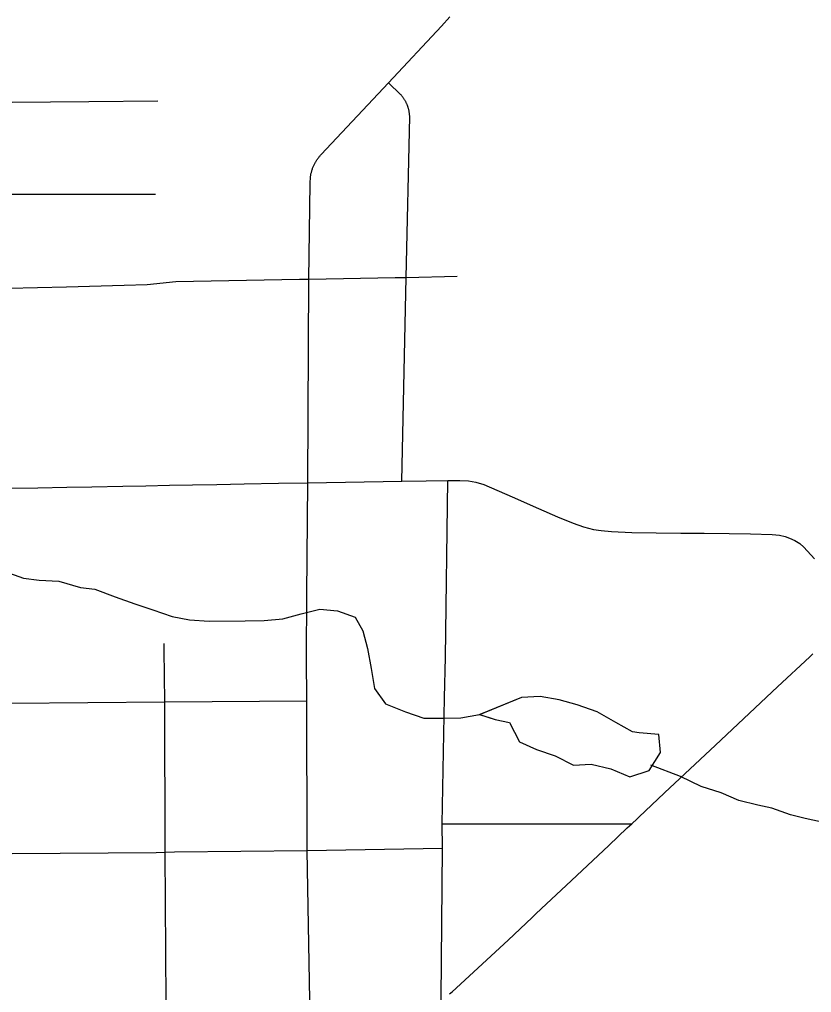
# Model space of a CAD drawing. Extents: x 0 to 34, y 0 to 22.
# Drawn here: x 4.7668 to 5.0382, y 15.73 to 16.0634 of the extents above; entities that cross this region are included whole.
import ezdxf

# ---------------------------------------------------------------- set-up
doc = ezdxf.new("R2010")
doc.units = 0
for name, color, linetype in [('GM_X_City_Street', 7, 'Continuous'), ('GM_X_County_Road', 7, 'Continuous'), ('GM_X_Minor_Lake', 7, 'Continuous'), ('GM_X_Minor_River', 7, 'Continuous'), ('GM_X_State_Route', 7, 'Continuous')]:
    doc.layers.add(name, color=color, linetype=linetype)

msp = doc.modelspace()

# ---------------------------------------------------------------- linework, layer by layer
at = {"layer": 'GM_X_City_Street'}
msp.add_line((4.91179, 15.77944), (4.91171, 15.78774), dxfattribs=at)
for points in [[(4.86628, 15.72735), (4.86539, 15.77869), (4.86527, 15.82994), (4.86521, 15.84469), (4.86533, 15.86634), (4.86567, 15.90465), (4.86597, 15.97445), (4.86639, 16.0072), (4.86655, 16.0095), (4.86659, 16.00974), (4.86663, 16.00999), (4.86668, 16.01024), (4.86673, 16.01048), (4.86679, 16.01073), (4.86685, 16.01097), (4.86692, 16.01121), (4.86698, 16.01145), (4.86706, 16.01169), (4.86713, 16.01193), (4.86722, 16.01217), (4.8673, 16.0124), (4.86739, 16.01264), (4.86748, 16.01287), (4.86758, 16.0131), (4.86769, 16.01333), (4.86779, 16.01356), (4.8679, 16.01378), (4.86802, 16.01401), (4.86813, 16.01423), (4.86825, 16.01445), (4.86838, 16.01467), (4.86851, 16.01488), (4.86864, 16.01509), (4.86878, 16.0153), (4.86892, 16.01551), (4.86906, 16.01572), (4.86921, 16.01592), (4.86936, 16.01612), (4.86951, 16.01632), (4.86967, 16.01651), (4.86983, 16.0167), (4.87, 16.01689), (4.87016, 16.01708), (4.89326, 16.04174), (4.91146, 16.0611), (4.91433, 16.06436)], [(4.89788, 15.90521), (4.89932, 15.97504), (4.90057, 16.03009), (4.90036, 16.03193), (4.90032, 16.03213), (4.90028, 16.03233), (4.90023, 16.03253), (4.90018, 16.03273), (4.90012, 16.03292), (4.90007, 16.03312), (4.9, 16.03331), (4.89994, 16.03351), (4.89987, 16.0337), (4.8998, 16.03389), (4.89972, 16.03408), (4.89965, 16.03427), (4.89957, 16.03445), (4.89948, 16.03464), (4.89939, 16.03482), (4.8993, 16.03501), (4.89921, 16.03519), (4.89911, 16.03537), (4.89901, 16.03554), (4.89891, 16.03572), (4.8988, 16.03589), (4.89869, 16.03607), (4.89858, 16.03623), (4.89846, 16.0364), (4.89834, 16.03657), (4.89822, 16.03673), (4.8981, 16.0369), (4.89797, 16.03705), (4.89784, 16.03721), (4.89771, 16.03737), (4.89757, 16.03752), (4.89743, 16.03767), (4.89326, 16.04174)], [(4.71715, 16.03504), (4.74366, 16.03495), (4.76436, 16.03506), (4.79061, 16.03525), (4.81424, 16.03553)], [(4.71412, 16.00288), (4.76377, 16.00359), (4.81349, 16.00357)], [(4.71066, 15.97106), (4.7246, 15.97091), (4.75988, 15.97123), (4.76314, 15.97129), (4.78291, 15.97178), (4.80267, 15.97233), (4.81058, 15.97256), (4.82042, 15.97359), (4.86275, 15.97445), (4.86597, 15.97445), (4.89562, 15.97496), (4.89932, 15.97504), (4.9168, 15.97548)], [(4.91171, 15.78774), (4.91247, 15.83093), (4.91278, 15.84486), (4.91363, 15.90544)], [(4.81709, 15.72669), (4.81675, 15.77802), (4.81665, 15.82956), (4.81639, 15.84741), (4.81639, 15.84952)], [(4.6735, 15.82853), (4.70968, 15.82879), (4.76386, 15.82918), (4.81665, 15.82956), (4.86527, 15.82994)], [(4.91171, 15.78774), (4.96875, 15.7878), (4.97666, 15.78782)], [(4.67403, 15.77708), (4.7101, 15.7773), (4.76438, 15.77763), (4.81366, 15.77793), (4.81675, 15.77802), (4.81996, 15.77822), (4.86539, 15.77869), (4.91179, 15.77944)], [(4.91152, 15.62887), (4.91162, 15.69087), (4.91204, 15.6924), (4.91226, 15.69383), (4.91198, 15.71497), (4.91162, 15.72273), (4.91145, 15.72578), (4.91131, 15.72797), (4.91179, 15.77944)]]:
    msp.add_lwpolyline(points, dxfattribs=at)
at = {"layer": 'GM_X_County_Road'}
msp.add_lwpolyline([(4.7635, 15.90275), (4.77318, 15.90293), (4.78311, 15.90312), (4.79166, 15.90328), (4.8023, 15.90347), (4.81019, 15.90362), (4.8182, 15.90377), (4.82615, 15.90392), (4.83448, 15.90407), (4.8438, 15.90425), (4.85565, 15.90447), (4.86567, 15.90465), (4.89788, 15.90521), (4.90614, 15.90533), (4.91363, 15.90544), (4.91767, 15.90548), (4.92073, 15.90526), (4.92319, 15.90488), (4.92599, 15.90406), (4.93565, 15.89985), (4.94463, 15.89588), (4.95121, 15.89296), (4.95652, 15.89084), (4.96009, 15.88952), (4.96353, 15.88863), (4.96609, 15.88824), (4.96963, 15.88792), (4.9767, 15.8876), (4.98503, 15.88751), (4.99348, 15.88742), (5.00143, 15.88734), (5.00998, 15.88725), (5.01727, 15.88717), (5.02473, 15.88693), (5.02725, 15.88665), (5.02917, 15.88627), (5.03069, 15.88572), (5.03248, 15.88488), (5.03416, 15.8838), (5.03553, 15.88259), (5.0392, 15.87854)], dxfattribs=at)
at = {"layer": 'GM_X_Minor_Lake'}
for points in [[(4.97915, 15.81891), (4.97688, 15.81928), (4.97121, 15.82251), (4.96477, 15.82611), (4.95796, 15.82857), (4.95172, 15.83028), (4.94529, 15.83141), (4.93886, 15.83103), (4.92415, 15.82506)], [(4.97915, 15.81891), (4.97688, 15.81928), (4.97121, 15.82251), (4.96477, 15.82611), (4.95796, 15.82857), (4.95172, 15.83028), (4.94529, 15.83141), (4.93886, 15.83103), (4.92459, 15.82524)], [(4.92449, 15.82528), (4.9298, 15.82348), (4.9347, 15.82249), (4.93811, 15.81585), (4.94397, 15.8132), (4.9504, 15.81111), (4.95665, 15.80789), (4.9627, 15.80827), (4.96951, 15.80657), (4.97594, 15.80392), (4.98256, 15.80601), (4.98653, 15.81227), (4.98596, 15.81834), (4.97915, 15.81891)], [(4.92459, 15.82524), (4.9298, 15.82348), (4.9347, 15.82249), (4.93811, 15.81585), (4.94397, 15.8132), (4.9504, 15.81111), (4.95665, 15.80789), (4.9627, 15.80827), (4.96951, 15.80657), (4.97594, 15.80392), (4.98256, 15.80601), (4.98653, 15.81227), (4.98596, 15.81834), (4.97915, 15.81891)]]:
    msp.add_lwpolyline(points, dxfattribs=at)
at = {"layer": 'GM_X_Minor_River'}
for points in [[(4.76182, 15.87429), (4.76826, 15.87201), (4.77356, 15.87126), (4.78038, 15.87089), (4.78776, 15.86881), (4.79269, 15.86824), (4.79969, 15.86559), (4.80632, 15.86313), (4.81257, 15.86105), (4.8192, 15.85878), (4.82507, 15.85764), (4.83188, 15.85727), (4.84419, 15.85728), (4.85063, 15.85748), (4.85706, 15.85805), (4.86331, 15.85977), (4.86974, 15.86129), (4.8758, 15.86073), (4.88186, 15.85864), (4.88452, 15.8539), (4.88604, 15.84783), (4.88737, 15.841), (4.88851, 15.83417), (4.8923, 15.82885), (4.89912, 15.8262), (4.90537, 15.82393), (4.91199, 15.82394), (4.91805, 15.82413), (4.92449, 15.82528)], [(5.04285, 15.78807), (5.03601, 15.78962), (5.03106, 15.79084), (5.02458, 15.79315), (5.01983, 15.79418), (5.01337, 15.79574), (5.00725, 15.79844), (5.0004, 15.80056), (4.99332, 15.80401), (4.98314, 15.80787)]]:
    msp.add_lwpolyline(points, dxfattribs=at)
at = {"layer": 'GM_X_State_Route'}
msp.add_lwpolyline([(4.91422, 15.72947), (4.91506, 15.73023), (4.93428, 15.74793), (4.94256, 15.75572), (4.94368, 15.75678), (4.94575, 15.75873), (4.95412, 15.7666), (4.96874, 15.78036), (4.97511, 15.78636), (4.97666, 15.78782), (4.97846, 15.78951), (4.979, 15.79002), (4.98789, 15.79838), (5.00527, 15.81471), (5.02659, 15.83467), (5.03759, 15.84499), (5.03867, 15.846)], dxfattribs=at)

doc.saveas('drawing.dxf')
